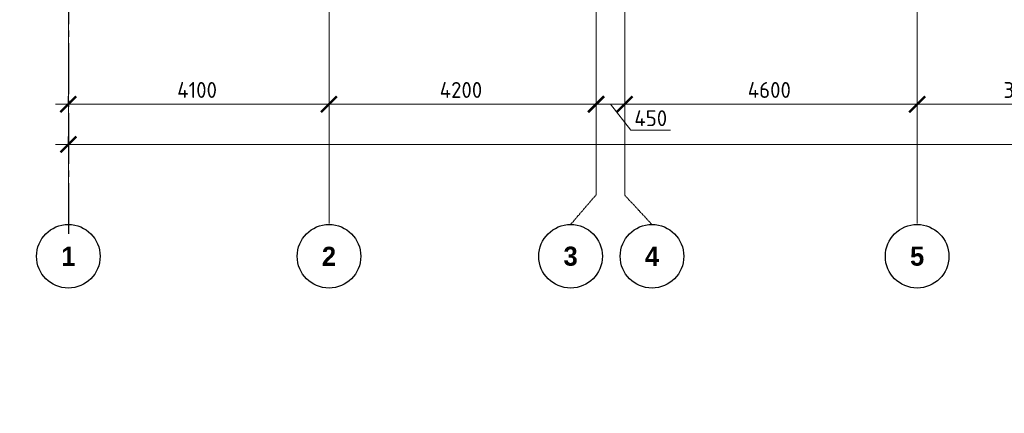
# Model space of a CAD drawing. Header units: millimetres. Extents: x -42044588 to 856694, y -806701 to 941911.
# Tile 289 of 656: x 7521 to 23007, y -290171 to -283982. Entities that reach past the tile are written whole.
import ezdxf

# ---------------------------------------------------------------- set-up
doc = ezdxf.new("R2010")
doc.units = ezdxf.units.MM
doc.linetypes.add('______5', pattern=[1100, 800, -100, 100, -100])
doc.linetypes.add('осевая', pattern=[50.8, 31.75, -6.35, 6.35, -6.35])
doc.layers.add('0 @ 100', color=7, linetype='Continuous')
doc.layers.add('Оси', color=40, linetype='______5', lineweight=18)
doc.layers.add('РАЗМЕРЫ', color=1, linetype='Continuous', lineweight=9)
doc.styles.add('Century Gothic', font='GOTHIC.TTF')
doc.styles.add('GOST-2.304_Type-B', font='GOST_Common.ttf')
doc.styles.add('ГОСТ', font='GOST_Common.ttf')
doc.dimstyles.new('СПДС', dxfattribs={"dimscale": 100, "dimtxt": 2.5, "dimasz": 2, "dimexe": 1.25, "dimexo": 0, "dimtad": 1, "dimdec": 0, "dimrnd": 5, "dimtxsty": 'GOST-2.304_Type-B', "dimblk": 'ARCHTICK', "dimcen": 2.5, "dimdle": 2, "dimclrd": 1, "dimclre": 1, "dimclrt": 1, "dimadec": 0, "dimazin": 2, "dimtfac": 0.75, "dimtdec": 0, "dimtmove": 1, "dimatfit": 3, "dimfxl": 0, "dimtolj": 1, "dimarcsym": 0})

# ---------------------------------------------------------------- blocks, each defined once
blk = doc.blocks.new('_ArchTick')
at = {"color": 0, "linetype": 'ByBlock', "const_width": 0.15}
blk.add_lwpolyline([(-0.5, -0.5), (0.5, 0.5)], dxfattribs=at)
blk = doc.blocks.new('*D6710')
at = {"color": 1, "lineweight": -2, "transparency": 16777216}
for p, q in [((-85705, -346670), (-85705, -346545)), ((-38905, -346670), (-38905, -346545)), ((-85905, -346670), (-38705, -346670))]:
    blk.add_line(p, q, dxfattribs=at)
at = {"layer": 'DEFPOINTS', "color": 0, "transparency": 16777216}
for p in [(-85705, -346670), (-38905, -346670), (-38905, -346670)]:
    blk.add_point(p, dxfattribs=at)
at = {"color": 1, "lineweight": -2, "transparency": 16777216, "xscale": 250, "yscale": 250, "zscale": 250, "rotation": 180}
blk.add_blockref('_ArchTick', (-85705, -346670), dxfattribs=at)
at = {"color": 1, "lineweight": -2, "transparency": 16777216, "xscale": 250, "yscale": 250, "zscale": 250}
blk.add_blockref('_ArchTick', (-38905, -346670), dxfattribs=at)
at = {"color": 1, "transparency": 16777216, "insert": (-67487, -346445), "char_height": 250, "width": 104166.67, "attachment_point": 5, "style": 'GOST-2.304_Type-B'}
blk.add_mtext('\\A1;46800', dxfattribs=at)
blk = doc.blocks.new('NSY101')
at = {"color": 0, "linetype": 'ByBlock', "lineweight": -2}
blk.add_circle((0, 0), 50, dxfattribs=at)
blk = doc.blocks.new('СЛОЖНЫЙ_ОБЪЕКТ_31')
at = {"layer": 'Оси', "color": 16, "linetype": 'Continuous', "lineweight": 25, "transparency": 33554687, "xscale": 9.999999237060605, "yscale": 9.999999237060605, "zscale": 9.999999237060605}
blk.add_blockref('NSY101', (8813, -43009), dxfattribs=at)
at = {"layer": 'Оси', "color": 16, "linetype": 'Continuous', "lineweight": 25, "transparency": 33554687, "insert": (8813, -43009), "char_height": 300, "width": 385, "attachment_point": 5, "style": 'Century Gothic'}
blk.add_mtext('\\A1;{\\fCentury Gothic|i0|b1;\\H300.000000;\\W1.000000;\\C16;2}\\P', dxfattribs=at)
blk = doc.blocks.new('СЛОЖНЫЙ_ОБЪЕКТ_32')
at = {"layer": 'Оси', "color": 16, "linetype": 'Continuous', "lineweight": 25, "transparency": 33554687, "xscale": 9.999999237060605, "yscale": 9.999999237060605, "zscale": 9.999999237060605}
blk.add_blockref('NSY101', (18063, -43009), dxfattribs=at)
at = {"layer": 'Оси', "color": 16, "linetype": 'Continuous', "lineweight": 25, "transparency": 33554687, "insert": (18063, -43009), "char_height": 300, "width": 385, "attachment_point": 5, "style": 'Century Gothic'}
blk.add_mtext('\\A1;{\\fCentury Gothic|i0|b1;\\H300.000000;\\W1.000000;\\C16;5}\\P', dxfattribs=at)
blk = doc.blocks.new('СЛОЖНЫЙ_ОБЪЕКТ_46')
at = {"layer": 'Оси', "color": 16, "linetype": 'Continuous', "lineweight": 25, "transparency": 33554687, "xscale": 9.999999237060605, "yscale": 9.999999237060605, "zscale": 9.999999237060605}
blk.add_blockref('NSY101', (5263, -43009), dxfattribs=at)
at = {"layer": 'Оси', "color": 16, "linetype": 'Continuous', "lineweight": 25, "transparency": 33554687, "insert": (5263, -43009), "char_height": 300, "width": 385, "attachment_point": 5, "style": 'Century Gothic'}
blk.add_mtext('\\A1;{\\fCentury Gothic|i0|b1;\\H300.000000;\\W1.000000;\\C16;1}\\P', dxfattribs=at)
blk = doc.blocks.new('СЛОЖНЫЙ_ОБЪЕКТ_48')
at = {"layer": 'Оси', "color": 16, "linetype": 'Continuous', "lineweight": 25, "transparency": 33554687, "xscale": 9.999999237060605, "yscale": 9.999999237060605, "zscale": 9.999999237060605}
blk.add_blockref('NSY101', (13893, -43009), dxfattribs=at)
at = {"layer": 'Оси', "color": 16, "linetype": 'Continuous', "lineweight": 25, "transparency": 33554687, "insert": (13893, -43009), "char_height": 300, "width": 385, "attachment_point": 5, "style": 'Century Gothic'}
blk.add_mtext('\\A1;{\\fCentury Gothic|i0|b1;\\H300.000000;\\W1.000000;\\C16;4}\\P', dxfattribs=at)
blk = doc.blocks.new('СЛОЖНЫЙ_ОБЪЕКТ_49')
at = {"layer": 'Оси', "color": 16, "linetype": 'Continuous', "lineweight": 25, "transparency": 33554687, "xscale": 9.999999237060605, "yscale": 9.999999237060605, "zscale": 9.999999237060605}
blk.add_blockref('NSY101', (12613, -43009), dxfattribs=at)
at = {"layer": 'Оси', "color": 16, "linetype": 'Continuous', "lineweight": 25, "transparency": 33554687, "insert": (12613, -43009), "char_height": 300, "width": 385, "attachment_point": 5, "style": 'Century Gothic'}
blk.add_mtext('\\A1;{\\fCentury Gothic|i0|b1;\\H300.000000;\\W1.000000;\\C16;3}\\P', dxfattribs=at)
blk = doc.blocks.new('*D6717')
at = {"color": 1, "lineweight": -2, "transparency": 16777216}
for p, q in [((-85705, -346039), (-85705, -345914)), ((-81605, -346039), (-81605, -345914)), ((-85905, -346039), (-81405, -346039))]:
    blk.add_line(p, q, dxfattribs=at)
at = {"layer": 'DEFPOINTS', "color": 0, "transparency": 16777216}
for p in [(-85705, -346039), (-81605, -346039), (-81605, -346039)]:
    blk.add_point(p, dxfattribs=at)
at = {"color": 1, "lineweight": -2, "transparency": 16777216, "xscale": 250, "yscale": 250, "zscale": 250, "rotation": 180}
blk.add_blockref('_ArchTick', (-85705, -346039), dxfattribs=at)
at = {"color": 1, "lineweight": -2, "transparency": 16777216, "xscale": 250, "yscale": 250, "zscale": 250}
blk.add_blockref('_ArchTick', (-81605, -346039), dxfattribs=at)
at = {"color": 1, "transparency": 16777216, "insert": (-83680, -345814), "char_height": 250, "width": 83333.33, "attachment_point": 5, "style": 'GOST-2.304_Type-B'}
blk.add_mtext('\\A1;4100', dxfattribs=at)
blk = doc.blocks.new('*D6718')
at = {"color": 1, "lineweight": -2, "transparency": 16777216}
for p, q in [((-81605, -346039), (-81605, -345914)), ((-77405, -346039), (-77405, -345914)), ((-81805, -346039), (-77205, -346039))]:
    blk.add_line(p, q, dxfattribs=at)
at = {"layer": 'DEFPOINTS', "color": 0, "transparency": 16777216}
for p in [(-81605, -346039), (-77405, -346039), (-77405, -346039)]:
    blk.add_point(p, dxfattribs=at)
at = {"color": 1, "lineweight": -2, "transparency": 16777216, "xscale": 250, "yscale": 250, "zscale": 250, "rotation": 180}
blk.add_blockref('_ArchTick', (-81605, -346039), dxfattribs=at)
at = {"color": 1, "lineweight": -2, "transparency": 16777216, "xscale": 250, "yscale": 250, "zscale": 250}
blk.add_blockref('_ArchTick', (-77405, -346039), dxfattribs=at)
at = {"color": 1, "transparency": 16777216, "insert": (-79530, -345814), "char_height": 250, "width": 83333.33, "attachment_point": 5, "style": 'GOST-2.304_Type-B'}
blk.add_mtext('\\A1;4200', dxfattribs=at)
blk = doc.blocks.new('*D6719')
at = {"color": 1, "lineweight": -2, "transparency": 16777216}
for p, q in [((-76955, -346039), (-76955, -345914)), ((-72355, -346039), (-72355, -345914)), ((-77155, -346039), (-72155, -346039))]:
    blk.add_line(p, q, dxfattribs=at)
at = {"layer": 'DEFPOINTS', "color": 0, "transparency": 16777216}
for p in [(-76955, -346039), (-72355, -346039), (-72355, -346039)]:
    blk.add_point(p, dxfattribs=at)
at = {"color": 1, "lineweight": -2, "transparency": 16777216, "xscale": 250, "yscale": 250, "zscale": 250, "rotation": 180}
blk.add_blockref('_ArchTick', (-76955, -346039), dxfattribs=at)
at = {"color": 1, "lineweight": -2, "transparency": 16777216, "xscale": 250, "yscale": 250, "zscale": 250}
blk.add_blockref('_ArchTick', (-72355, -346039), dxfattribs=at)
at = {"color": 1, "transparency": 16777216, "insert": (-74680, -345814), "char_height": 250, "width": 83333.33, "attachment_point": 5, "style": 'GOST-2.304_Type-B'}
blk.add_mtext('\\A1;4600', dxfattribs=at)
blk = doc.blocks.new('*D6720')
at = {"color": 1, "lineweight": -2, "transparency": 16777216}
for p, q in [((-72355, -346039), (-72355, -345914)), ((-68905, -346039), (-68905, -345914)), ((-72555, -346039), (-68705, -346039))]:
    blk.add_line(p, q, dxfattribs=at)
at = {"layer": 'DEFPOINTS', "color": 0, "transparency": 16777216}
for p in [(-72355, -346039), (-68905, -346039), (-68905, -346039)]:
    blk.add_point(p, dxfattribs=at)
at = {"color": 1, "lineweight": -2, "transparency": 16777216, "xscale": 250, "yscale": 250, "zscale": 250, "rotation": 180}
blk.add_blockref('_ArchTick', (-72355, -346039), dxfattribs=at)
at = {"color": 1, "lineweight": -2, "transparency": 16777216, "xscale": 250, "yscale": 250, "zscale": 250}
blk.add_blockref('_ArchTick', (-68905, -346039), dxfattribs=at)
at = {"color": 1, "transparency": 16777216, "insert": (-70655, -345814), "char_height": 250, "width": 83333.33, "attachment_point": 5, "style": 'GOST-2.304_Type-B'}
blk.add_mtext('\\A1;3450', dxfattribs=at)
blk = doc.blocks.new('*D6729')
at = {"color": 1, "lineweight": -2, "transparency": 16777216}
for p, q in [((-77405, -345914), (-77405, -346164)), ((-76755, -346039), (-77605, -346039)), ((-77180, -346039), (-76858, -346445)), ((-76955, -345976), (-76955, -346164)), ((-76858, -346445), (-76233, -346445))]:
    blk.add_line(p, q, dxfattribs=at)
at = {"layer": 'DEFPOINTS', "color": 0, "transparency": 16777216}
for p in [(-77405, -345914), (-77405, -346039), (-76955, -345976)]:
    blk.add_point(p, dxfattribs=at)
at = {"color": 1, "lineweight": -2, "transparency": 16777216, "xscale": 250, "yscale": 250, "zscale": 250, "rotation": 180}
blk.add_blockref('_ArchTick', (-77405, -346039), dxfattribs=at)
at = {"color": 1, "lineweight": -2, "transparency": 16777216, "xscale": 250, "yscale": 250, "zscale": 250}
blk.add_blockref('_ArchTick', (-76955, -346039), dxfattribs=at)
at = {"color": 1, "transparency": 16777216, "insert": (-76545, -346258), "char_height": 250, "attachment_point": 5, "style": 'GOST-2.304_Type-B'}
blk.add_mtext('\\A1;450', dxfattribs=at)
blk = doc.blocks.new('оси блок 2')
at = {"layer": 'Оси', "color": 16, "linetype": 'осевая', "lineweight": 0, "ltscale": 0.25, "transparency": 33554687}
for p, q in [((-85704.7, -322543), (-85704.7, -347930)), ((-81604.7, -322543), (-81604.7, -347914.1)), ((-72354.7, -322543), (-72354.7, -347914.1)), ((-77404.7, -323084.4), (-77404.7, -347462.5)), ((-76954.7, -323084.4), (-76954.7, -347468.4))]:
    blk.add_line(p, q, dxfattribs=at)
at = {"layer": 'Оси', "color": 16, "linetype": 'осевая', "lineweight": 0, "transparency": 33554687}
for p, q in [((-77805.3, -347930), (-77404.7, -347462.5)), ((-76525.3, -347930), (-76954.7, -347468.4))]:
    blk.add_line(p, q, dxfattribs=at)
at = {"layer": 'Оси', "color": 16, "linetype": 'Continuous', "lineweight": 25, "transparency": 33554687}
for name, p in [('СЛОЖНЫЙ_ОБЪЕКТ_46', (-90967.7, -305420.5)), ('СЛОЖНЫЙ_ОБЪЕКТ_31', (-90418.2, -305420.5)), ('СЛОЖНЫЙ_ОБЪЕКТ_49', (-90418.2, -305420.5)), ('СЛОЖНЫЙ_ОБЪЕКТ_48', (-90418.2, -305420.5)), ('СЛОЖНЫЙ_ОБЪЕКТ_32', (-90418.2, -305420.5))]:
    blk.add_blockref(name, p, dxfattribs=at)
for base, p1, p2, picture, middle in [((-81604.7, -346038.9), (-85704.7, -346038.9), (-81604.7, -346038.9), '*D6717', (-83679.9, -346038.9)), ((-77404.7, -346038.9), (-81604.7, -346038.9), (-77404.7, -346038.9), '*D6718', (-79529.9, -346038.9)), ((-72354.7, -346038.9), (-76954.7, -346038.9), (-72354.7, -346038.9), '*D6719', (-74679.9, -346038.9)), ((-68904.7, -346038.9), (-72354.7, -346038.9), (-68904.7, -346038.9), '*D6720', (-70654.9, -346038.9)), ((-38904.7, -346670.2), (-85704.7, -346670.2), (-38904.7, -346670.2), '*D6710', (-67487.3, -346670.2))]:
    dim = blk.add_linear_dim(base=base, p1=p1, p2=p2, dimstyle='СПДС', override={"dimgap": 1})
    dim.commit()
    dim.dimension.update_dxf_attribs({"geometry": picture, "text_midpoint": middle, "dimtype": 160})
dim = blk.add_linear_dim(base=(-77404.7, -346038.9), p1=(-76954.7, -345976.4), p2=(-77404.7, -345913.9), dimstyle='СПДС')
dim.commit()
dim.dimension.update_dxf_attribs({"geometry": '*D6729', "text_midpoint": (-76795.1, -346445.2), "dimtype": 160})

msp = doc.modelspace()

# ---------------------------------------------------------------- linework, layer by layer
at = {"layer": 'Оси', "color": 16, "linetype": '______5', "lineweight": 25, "transparency": 33554687}
msp.add_line((8286.34, -263450.913), (8286.34, -287440.913), dxfattribs=at)

# ---------------------------------------------------------------- block references
at = {"layer": 'РАЗМЕРЫ'}
msp.add_blockref('оси блок 2', (93991.058, 60727.13), dxfattribs=at)

# ---------------------------------------------------------------- texts
at = {"ltscale": 100, "insert": (-134257.524, -279325.968), "char_height": 250, "attachment_point": 1, "style": 'ГОСТ'}
msp.add_mtext_dynamic_manual_height_columns('\\pi1250,t1750;1.^IПроизводство работ вести в строгом соответствии с требованиями СП 70.13330.2012 "Несущие и ограждающие конструкции" и проектом производства работ.{\\H1.83333x; }\\P2.^IПеред бетонированием арматуру и основание, на которую укладывается бетонная смесь, очистить от {\\H1.55556x; }ржавчины и грязи. {\\H1.64815x; }\\P3.^IБетонирование вести слоем на всю толщину  плит. Захватки при бетонировании должны быть отсечены {\\H1.61728x; }вертикальными швами. Бетон применять класса В25. Заполнителем для бетона служит щебень твердых пород, {\\H1.62757x; }наибольшая фракция щебня не должна превышать 40мм.{\\H1.62414x; }\\P4.^IВ процессе бетонирования обеспечить соблюдение защитных слоев и мест положения рабочей арматуры {\\H1.62529x; }согласно проекту. Материал фиксаторов для нижней арматуры фундаментных плит выбирается проектом производства {\\H1.6249x; }работ, исходя из конкретных возможностей строительной организации.{\\H1.62503x; }\\P5.^IПроектом принято соединение рабочих стержней арматуры монолитной плиты внахлестку (без сварки). {\\H1.72499x; }\\P6.^IСварные арматурные каркасы изготовить на заводе-изготовители. {\\H1.67917x; }\\P7.^IКрестообразные соединения стержней арматуры 1-го и 2-го рядов, а также 3-го и 4-го рядов между собой {\\H1.60694x; }выполнить вязкой отожженной проволокой диаметром 2,0-3,0 мм. Допускается применение специальных соединительных {\\H1.63102x; }элементов - пластмассовых или проволочных фиксаторов. Соединение арматуры допускается предусматривать не во всех {\\H1.62299x; }местах пересечения стержней арматуры. При этом должны быть связаны вязальной проволокой все пересечения стержней {\\H1.62567x; }в 2-х крайних рядах по периметру плит, остальные узлы могут быть соединены через узел в шахматном порядке (схему {\\H1.72478x; }вязки стержней см. на данном листе).{\\H1.77924x; }', width=18954.38214, gutter_width=12.5, heights=[0], dxfattribs=at)
at = {"layer": '0 @ 100', "char_height": 300, "width": 18500, "attachment_point": 1, "style": 'ГОСТ'}
for s, insert in [('\\pi-900,l900,t900;{\\C7;1.^IАрмирование монолитной плиты  состоит из основного армирования ∅10 А500С с шагом  200х200мм  в нижней зоне, основного армирования ∅10 А500С с шагом  200х200мм  в  верхней зоне и дополнительного армирования, указанного на схемах армирования.\\P2.^IАрмирование плиты предусмотрено отдельными  стержнями заводской длины по осям Х и Y. При недостатке заводской длины стержней для армирования плиты, стыки стержней осуществлять внахлестку без  сварки. Стыки арматуры внахлестку должны располагаться вразбежку (через шаг). См. деталь стыковки арматуры.\\P3.^IВерхнюю и нижнюю арматуру вязать вязальной проволокой через пересечение.  Стержни основной и дополнительной арматуры укладывать в соответствии с сечениями .\\P4.^IПо периметру плиты и у отверстий  у концов основной арматуры устанавливать П-образные элементы Ск1.\\P5.^IПозиции со знаком "*" укладываются с шагом 100 мм\\P6.^IДля фиксации в проектном положении стержней верхней сетки устанавливать фиксаторы Ф1 с шагом 600х600мм.\\P7.^IДиаметр оправки стержня при d<20мм - 5d, при d≥20мм - 8d\\P8.^IКаркасы поперечного армирования устанавливаются до начала устройство верхней сетки армирования.\\P9.^IОбрамления отверстий см. лист 8. В местах расположения отверстий осуществить прерывания основной и дополнительной сеток арматуры. Отверстия обрамляются двумя стержнями арматуры, расход стали на обрамление учтен на листе 25.\\P10.^IПроемы размерами до 300х300 допускается выполнять по месту методом алмазного бурения.\\P11.^IСечения 3-3;4-4;5-5 см. лист 8.}', (-39552.237, -237043.75)), ('\\pi-900,l900,t900;{\\C7;1.^IАрмирование монолитной плиты  состоит из основного армирования ∅10 А500С с шагом  200х200мм  в нижней зоне, основного армирования ∅10 А500С с шагом  200х200мм  в  верхней зоне и дополнительного армирования, указанного на схемах армирования.\\P2.^IАрмирование плиты предусмотрено отдельными  стержнями заводской длины по осям Х и Y. При недостатке заводской длины стержней для армирования плиты, стыки стержней осуществлять внахлестку без  сварки. Стыки арматуры внахлестку должны располагаться вразбежку (через шаг). См. деталь стыковки арматуры.\\P3.^IВерхнюю и нижнюю арматуру вязать вязальной проволокой через пересечение.  Стержни основной и дополнительной арматуры укладывать в соответствии с сечениями .\\P4.^IПо периметру плиты и у отверстий  у концов основной арматуры устанавливать П-образные элементы Ск1.\\P5.^IПозиции со знаком "*" укладываются с шагом 100 мм\\P6.^IДля фиксации в проектном положении стержней верхней сетки устанавливать фиксаторы Ф1 с шагом 600х600мм.\\P7.^IДиаметр оправки стержня при d<20мм - 5d, при d≥20мм - 8d\\P8.^IКаркасы поперечного армирования устанавливаются до начала устройство верхней сетки армирования.\\P9.^IОбрамления отверстий см. лист 8. В местах расположения отверстий осуществить прерывания основной и дополнительной сеток арматуры. Отверстия обрамляются двумя стержнями арматуры, расход стали на обрамление учтен на листе 30.\\P10.^IПроемы размерами до 300х300 допускается выполнять по месту методом алмазного бурения.\\P11.^IСечения 3-3;4-4;5-5 см. лист 8.}', (-39524.517, -282227.143))]:
    msp.add_mtext(s, dxfattribs=dict(at, insert=insert))

doc.saveas('drawing.dxf')
